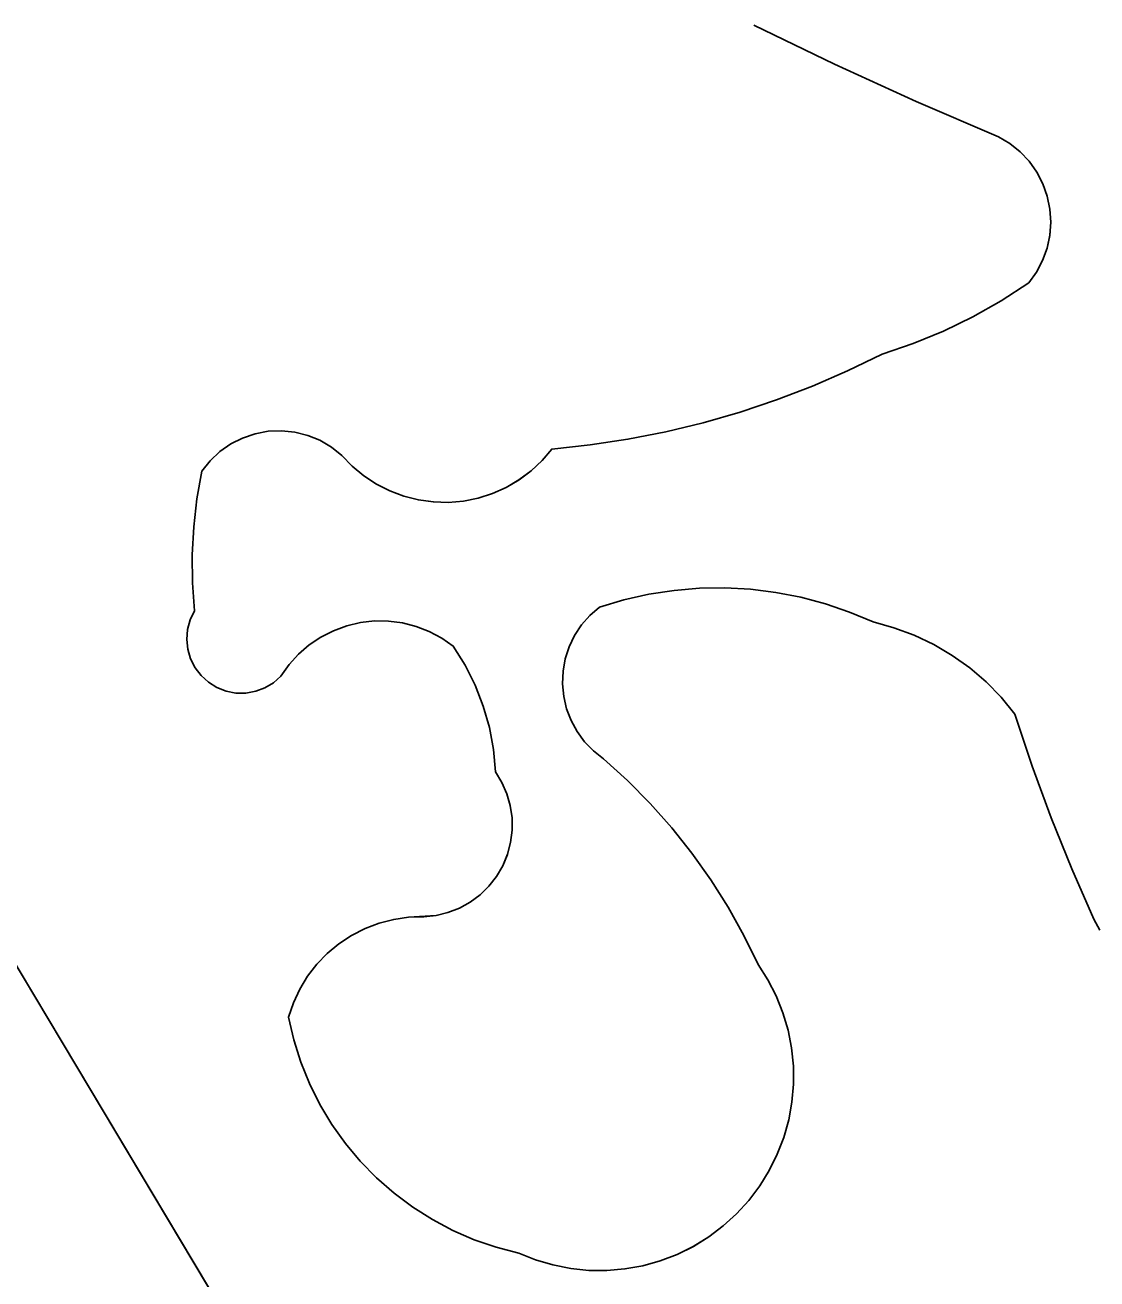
# Model space of a CAD drawing. Extents: x 3684037 to 3722149, y 433263 to 459021.
# Drawn here: x 3709939.1 to 3710071, y 455396.2 to 455550.5 of the extents above; entities that cross this region are included whole.
import ezdxf

# ---------------------------------------------------------------- set-up
doc = ezdxf.new("R2010")
doc.units = 0
doc.layers.add('V-TOPO-SHOR', color=7, linetype='Continuous')
doc.layers.add('V-WETL-SWMP', color=7, linetype='Continuous')

msp = doc.modelspace()

# ---------------------------------------------------------------- linework, layer by layer
at = {"layer": 'V-TOPO-SHOR'}
for points in [[(3709516.18, 456113.82), (3709684.1, 455849.84), (3709855.18, 455573.35), (3709976.1, 455370.95), (3709981.13, 455359.48), (3709983.69, 455351.23), (3709984.68, 455345.51), (3709984.36, 455340.74), (3709982.95, 455333.73), (3709978.93, 455319.32), (3709964.13, 455246.81), (3709961.66, 455239.81), (3709958.95, 455235.6), (3709955.45, 455231.53), (3709952.49, 455227.99), (3709950.34, 455225.63), (3709947.78, 455222.08), (3709945.35, 455218.79), (3709942.79, 455214.84), (3709941.16, 455211.55), (3709940.45, 455207.97), (3709941.08, 455205.45), (3709943.05, 455203.7), (3709964.53, 455209.25)], [(3710061.51, 455534.87), (3710060.24, 455535.89), (3710058.85, 455536.72), (3710048.71, 455541.07), (3710038.68, 455545.65), (3710028.74, 455550.46)], [(3709996.71, 455461.32), (3709996.21, 455464.03), (3709995.46, 455466.68), (3709994.46, 455469.25), (3709993.22, 455471.71), (3709991.76, 455474.05), (3709990.34, 455475.04), (3709988.81, 455475.86), (3709987.19, 455476.48), (3709985.51, 455476.91), (3709983.79, 455477.13), (3709982.06, 455477.15), (3709980.33, 455476.95), (3709978.65, 455476.55), (3709977.02, 455475.95), (3709975.48, 455475.16), (3709974.04, 455474.2), (3709972.73, 455473.06), (3709971.56, 455471.78), (3709970.56, 455470.36), (3709969.64, 455469.55), (3709968.59, 455468.92), (3709967.45, 455468.49), (3709966.24, 455468.28), (3709965.02, 455468.28), (3709963.82, 455468.51), (3709962.68, 455468.95), (3709961.64, 455469.6), (3709960.73, 455470.42), (3709959.99, 455471.39), (3709959.44, 455472.48), (3709959.09, 455473.66), (3709958.96, 455474.87), (3709959.06, 455476.09), (3709959.37, 455477.28), (3709959.9, 455478.38), (3709959.66, 455481.83), (3709959.64, 455485.29), (3709959.82, 455488.74), (3709960.22, 455492.18), (3709960.82, 455495.58), (3709961.84, 455496.86), (3709963.04, 455497.98), (3709964.38, 455498.92), (3709965.84, 455499.65), (3709967.39, 455500.18), (3709969, 455500.48), (3709970.63, 455500.54), (3709972.26, 455500.38), (3709973.85, 455499.98), (3709975.36, 455499.37), (3709976.78, 455498.54), (3709978.06, 455497.52), (3709979.34, 455496.19), (3709980.76, 455495.01), (3709982.3, 455493.99), (3709983.95, 455493.15), (3709985.68, 455492.5), (3709987.47, 455492.04), (3709989.31, 455491.79), (3709991.15, 455491.74), (3709993, 455491.9), (3709994.81, 455492.26), (3709996.57, 455492.82), (3709998.26, 455493.57), (3709999.85, 455494.51), (3710001.34, 455495.62), (3710002.69, 455496.88), (3710003.88, 455498.29), (3710008.59, 455498.8), (3710013.26, 455499.51), (3710017.9, 455500.43), (3710022.5, 455501.54), (3710027.05, 455502.85), (3710031.53, 455504.35), (3710035.95, 455506.04), (3710040.29, 455507.93), (3710044.54, 455509.99), (3710048.35, 455511.29), (3710052.07, 455512.82), (3710055.7, 455514.58), (3710059.2, 455516.55), (3710062.58, 455518.74), (3710063.53, 455520.05), (3710064.29, 455521.49), (3710064.84, 455523.01), (3710065.18, 455524.6), (3710065.3, 455526.21), (3710065.19, 455527.83), (3710064.86, 455529.41), (3710064.32, 455530.94), (3710063.57, 455532.38), (3710062.62, 455533.7), (3710061.51, 455534.87)], [(3710071.34, 455439.09), (3710070.6, 455440.47), (3710067.88, 455446.66), (3710065.34, 455452.93), (3710063, 455459.28), (3710060.86, 455465.69), (3710059.19, 455467.75), (3710057.33, 455469.64), (3710055.32, 455471.37), (3710053.16, 455472.91), (3710050.88, 455474.26), (3710048.48, 455475.4), (3710045.99, 455476.32), (3710043.43, 455477.02), (3710040.54, 455478.23), (3710037.56, 455479.25), (3710034.53, 455480.06), (3710031.45, 455480.66), (3710028.33, 455481.04), (3710025.2, 455481.21), (3710022.06, 455481.17), (3710018.93, 455480.91), (3710015.82, 455480.44), (3710012.76, 455479.75), (3710009.75, 455478.86)], [(3710009.75, 455478.86), (3710008.57, 455477.83), (3710007.55, 455476.66), (3710006.7, 455475.37), (3710006.02, 455473.97), (3710005.55, 455472.49), (3710005.27, 455470.96), (3710005.21, 455469.4), (3710005.36, 455467.86), (3710005.71, 455466.34), (3710006.26, 455464.89), (3710007.01, 455463.53), (3710007.93, 455462.28), (3710009.02, 455461.16), (3710010.24, 455460.2), (3710013.19, 455457.51), (3710015.99, 455454.67), (3710018.64, 455451.68), (3710021.12, 455448.56), (3710023.44, 455445.3), (3710025.58, 455441.93), (3710027.53, 455438.45), (3710029.3, 455434.87), (3710030.49, 455432.99), (3710031.51, 455431.01), (3710032.33, 455428.94), (3710032.96, 455426.8), (3710033.39, 455424.61), (3710033.61, 455422.39), (3710033.63, 455420.17), (3710033.43, 455417.95), (3710033.04, 455415.75), (3710032.43, 455413.61), (3710031.64, 455411.53), (3710030.65, 455409.53), (3710029.48, 455407.63), (3710028.14, 455405.85), (3710026.63, 455404.21), (3710024.98, 455402.71), (3710023.2, 455401.37), (3710021.31, 455400.2), (3710019.31, 455399.21), (3710017.22, 455398.42), (3710015.08, 455397.82), (3710012.88, 455397.42), (3710010.66, 455397.24), (3710008.43, 455397.25), (3710006.22, 455397.48), (3710004.03, 455397.91), (3710001.9, 455398.54), (3709999.82, 455399.37), (3709997.05, 455400.09), (3709994.35, 455401.02), (3709991.72, 455402.16), (3709989.19, 455403.49), (3709986.77, 455405.02), (3709984.47, 455406.74), (3709982.32, 455408.62), (3709980.32, 455410.67), (3709978.48, 455412.87), (3709976.83, 455415.21), (3709975.35, 455417.66), (3709974.08, 455420.22), (3709973, 455422.88), (3709972.14, 455425.61), (3709971.49, 455428.4), (3709972.08, 455430.16), (3709972.87, 455431.84), (3709973.84, 455433.43), (3709974.97, 455434.9), (3709976.26, 455436.24), (3709977.69, 455437.43), (3709979.24, 455438.45), (3709980.9, 455439.3), (3709982.63, 455439.96), (3709984.43, 455440.42), (3709986.27, 455440.69), (3709988.13, 455440.75), (3709989.64, 455440.91), (3709991.11, 455441.26), (3709992.53, 455441.82), (3709993.85, 455442.55), (3709995.07, 455443.46), (3709996.15, 455444.52), (3709997.09, 455445.72), (3709997.85, 455447.03), (3709998.43, 455448.44), (3709998.82, 455449.9), (3709999, 455451.41), (3709998.99, 455452.92), (3709998.77, 455454.43), (3709998.35, 455455.89), (3709997.74, 455457.27), (3709996.95, 455458.57), (3709996.71, 455461.32)]]:
    msp.add_lwpolyline(points, dxfattribs=at)
at = {"layer": 'V-WETL-SWMP'}
for p, q in [((3709976.1, 455370.95), (3709855.18, 455573.35)), ((3710028.74, 455550.46), (3710038.68, 455545.65)), ((3710038.68, 455545.65), (3710048.71, 455541.07)), ((3710048.71, 455541.07), (3710058.85, 455536.71)), ((3710058.85, 455536.71), (3710060.24, 455535.89)), ((3710060.24, 455535.89), (3710061.51, 455534.87)), ((3710061.51, 455534.87), (3710062.62, 455533.7)), ((3710062.62, 455533.7), (3710063.57, 455532.38)), ((3710063.57, 455532.38), (3710064.32, 455530.94)), ((3710064.32, 455530.94), (3710064.86, 455529.41)), ((3710064.86, 455529.41), (3710065.19, 455527.83)), ((3710065.19, 455527.83), (3710065.3, 455526.21)), ((3710065.3, 455526.21), (3710065.18, 455524.59)), ((3710065.18, 455524.59), (3710064.84, 455523.01)), ((3710064.84, 455523.01), (3710064.29, 455521.49)), ((3710063.53, 455520.05), (3710062.58, 455518.74)), ((3710064.29, 455521.49), (3710063.53, 455520.05)), ((3710062.58, 455518.74), (3710059.2, 455516.55)), ((3710059.2, 455516.55), (3710055.69, 455514.58)), ((3710055.69, 455514.58), (3710052.07, 455512.82)), ((3710052.07, 455512.82), (3710048.35, 455511.29)), ((3710048.35, 455511.29), (3710044.54, 455509.99)), ((3710044.54, 455509.99), (3710040.29, 455507.93)), ((3710040.29, 455507.93), (3710035.95, 455506.04)), ((3710035.95, 455506.04), (3710031.53, 455504.35)), ((3710031.53, 455504.35), (3710027.05, 455502.85)), ((3710022.5, 455501.54), (3710017.9, 455500.43)), ((3710027.05, 455502.85), (3710022.5, 455501.54)), ((3709967.39, 455500.18), (3709965.84, 455499.65)), ((3709969, 455500.48), (3709967.39, 455500.18)), ((3709970.63, 455500.54), (3709969, 455500.48)), ((3709972.26, 455500.38), (3709970.63, 455500.54)), ((3709973.85, 455499.98), (3709972.26, 455500.38)), ((3709975.36, 455499.37), (3709973.85, 455499.98)), ((3710017.9, 455500.43), (3710013.26, 455499.51)), ((3709964.38, 455498.92), (3709963.04, 455497.98)), ((3709965.84, 455499.65), (3709964.38, 455498.92)), ((3709976.78, 455498.54), (3709975.36, 455499.37)), ((3709978.06, 455497.52), (3709976.78, 455498.54)), ((3710008.59, 455498.8), (3710003.88, 455498.29)), ((3710013.26, 455499.51), (3710008.59, 455498.8)), ((3709963.04, 455497.98), (3709961.84, 455496.86)), ((3709979.34, 455496.19), (3709978.06, 455497.52)), ((3710002.69, 455496.88), (3710001.34, 455495.62)), ((3710003.88, 455498.29), (3710002.69, 455496.88)), ((3709960.82, 455495.58), (3709960.22, 455492.18)), ((3709961.84, 455496.86), (3709960.82, 455495.58)), ((3709980.76, 455495.01), (3709979.34, 455496.19)), ((3710001.34, 455495.62), (3709999.86, 455494.51)), ((3709982.3, 455493.99), (3709980.76, 455495.01)), ((3709983.95, 455493.15), (3709982.3, 455493.99)), ((3709999.86, 455494.51), (3709998.26, 455493.57)), ((3709985.68, 455492.5), (3709983.95, 455493.15)), ((3709987.47, 455492.04), (3709985.68, 455492.5)), ((3709994.81, 455492.26), (3709993, 455491.9)), ((3709996.57, 455492.82), (3709994.81, 455492.26)), ((3709998.26, 455493.57), (3709996.57, 455492.82)), ((3709960.22, 455492.18), (3709959.82, 455488.74)), ((3709989.3, 455491.79), (3709987.47, 455492.04)), ((3709991.15, 455491.74), (3709989.3, 455491.79)), ((3709993, 455491.9), (3709991.15, 455491.74)), ((3709959.82, 455488.74), (3709959.64, 455485.29)), ((3709959.64, 455485.29), (3709959.66, 455481.83)), ((3709959.66, 455481.83), (3709959.9, 455478.38)), ((3710012.76, 455479.75), (3710015.82, 455480.44)), ((3710015.82, 455480.44), (3710018.93, 455480.91)), ((3710018.93, 455480.91), (3710022.06, 455481.17)), ((3710022.06, 455481.17), (3710025.2, 455481.21)), ((3710025.2, 455481.21), (3710028.33, 455481.04)), ((3710028.33, 455481.04), (3710031.45, 455480.66)), ((3710031.45, 455480.66), (3710034.53, 455480.06)), ((3710034.53, 455480.06), (3710037.56, 455479.25)), ((3709959.9, 455478.38), (3709959.37, 455477.27)), ((3710008.57, 455477.83), (3710009.75, 455478.86)), ((3710009.75, 455478.86), (3710012.76, 455479.75)), ((3710037.56, 455479.25), (3710040.54, 455478.23)), ((3709959.37, 455477.27), (3709959.06, 455476.09)), ((3709978.65, 455476.55), (3709980.33, 455476.95)), ((3709980.33, 455476.95), (3709982.06, 455477.15)), ((3709982.06, 455477.15), (3709983.79, 455477.13)), ((3709983.79, 455477.13), (3709985.51, 455476.91)), ((3709985.51, 455476.91), (3709987.19, 455476.48)), ((3710007.55, 455476.66), (3710008.57, 455477.83)), ((3710040.54, 455478.23), (3710043.43, 455477.02)), ((3710043.43, 455477.02), (3710045.99, 455476.32)), ((3709959.06, 455476.09), (3709958.96, 455474.87)), ((3709975.48, 455475.16), (3709977.02, 455475.95)), ((3709977.02, 455475.95), (3709978.65, 455476.55)), ((3709987.19, 455476.48), (3709988.81, 455475.86)), ((3709988.81, 455475.86), (3709990.34, 455475.04)), ((3710006.02, 455473.97), (3710006.7, 455475.37)), ((3710006.7, 455475.37), (3710007.55, 455476.66)), ((3710045.99, 455476.32), (3710048.48, 455475.4)), ((3710048.48, 455475.4), (3710050.88, 455474.26)), ((3709958.96, 455474.87), (3709959.09, 455473.66)), ((3709972.73, 455473.06), (3709974.04, 455474.2)), ((3709974.04, 455474.2), (3709975.48, 455475.16)), ((3709990.34, 455475.04), (3709991.76, 455474.05)), ((3709991.76, 455474.05), (3709993.22, 455471.71)), ((3710005.55, 455472.49), (3710006.02, 455473.97)), ((3710050.88, 455474.26), (3710053.16, 455472.91)), ((3709959.09, 455473.66), (3709959.43, 455472.48)), ((3709959.43, 455472.48), (3709959.99, 455471.39)), ((3709971.56, 455471.78), (3709972.73, 455473.06)), ((3710005.27, 455470.96), (3710005.55, 455472.49)), ((3710053.16, 455472.91), (3710055.32, 455471.37)), ((3709959.99, 455471.39), (3709960.73, 455470.42)), ((3709970.56, 455470.36), (3709971.56, 455471.78)), ((3709993.22, 455471.71), (3709994.46, 455469.25)), ((3710005.21, 455469.4), (3710005.27, 455470.96)), ((3710055.32, 455471.37), (3710057.33, 455469.64)), ((3709960.73, 455470.42), (3709961.64, 455469.6)), ((3709961.64, 455469.6), (3709962.68, 455468.95)), ((3709968.59, 455468.92), (3709969.64, 455469.55)), ((3709969.64, 455469.55), (3709970.56, 455470.36)), ((3709994.46, 455469.25), (3709995.45, 455466.68)), ((3710005.35, 455467.86), (3710005.21, 455469.4)), ((3710057.33, 455469.64), (3710059.19, 455467.75)), ((3709962.68, 455468.95), (3709963.82, 455468.51)), ((3709963.82, 455468.51), (3709965.02, 455468.28)), ((3709965.02, 455468.28), (3709966.24, 455468.27)), ((3709966.24, 455468.27), (3709967.45, 455468.49)), ((3709967.45, 455468.49), (3709968.59, 455468.92)), ((3710005.71, 455466.34), (3710005.35, 455467.86)), ((3710059.19, 455467.75), (3710060.86, 455465.69)), ((3709995.45, 455466.68), (3709996.21, 455464.03)), ((3710006.26, 455464.89), (3710005.71, 455466.34)), ((3710007.01, 455463.53), (3710006.26, 455464.89)), ((3710060.86, 455465.69), (3710063.01, 455459.28)), ((3709996.21, 455464.03), (3709996.71, 455461.32)), ((3710007.93, 455462.28), (3710007.01, 455463.53)), ((3710009.01, 455461.16), (3710007.93, 455462.28)), ((3709996.71, 455461.32), (3709996.95, 455458.57)), ((3710010.24, 455460.2), (3710009.01, 455461.16)), ((3710013.19, 455457.51), (3710010.24, 455460.2)), ((3709996.95, 455458.57), (3709997.74, 455457.27)), ((3710063.01, 455459.28), (3710065.34, 455452.93)), ((3709997.74, 455457.27), (3709998.35, 455455.89)), ((3710015.99, 455454.67), (3710013.19, 455457.51)), ((3709998.35, 455455.89), (3709998.77, 455454.43)), ((3709998.77, 455454.43), (3709998.99, 455452.92)), ((3710018.64, 455451.68), (3710015.99, 455454.67)), ((3709998.99, 455452.92), (3709999, 455451.41)), ((3710065.34, 455452.93), (3710067.88, 455446.66)), ((3709999, 455451.41), (3709998.82, 455449.9)), ((3710021.12, 455448.56), (3710018.64, 455451.68)), ((3709998.82, 455449.9), (3709998.43, 455448.43)), ((3709998.43, 455448.43), (3709997.85, 455447.03)), ((3710023.44, 455445.3), (3710021.12, 455448.56)), ((3709997.85, 455447.03), (3709997.09, 455445.72)), ((3710067.88, 455446.66), (3710070.6, 455440.47)), ((3709996.15, 455444.52), (3709995.07, 455443.46)), ((3709997.09, 455445.72), (3709996.15, 455444.52)), ((3710025.57, 455441.93), (3710023.44, 455445.3)), ((3709995.07, 455443.46), (3709993.85, 455442.55)), ((3709992.53, 455441.82), (3709991.11, 455441.26)), ((3709993.85, 455442.55), (3709992.53, 455441.82)), ((3710027.53, 455438.45), (3710025.57, 455441.93)), ((3709982.63, 455439.96), (3709980.9, 455439.3)), ((3709984.43, 455440.42), (3709982.63, 455439.96)), ((3709986.27, 455440.69), (3709984.43, 455440.42)), ((3709989.64, 455440.91), (3709986.27, 455440.69)), ((3709991.11, 455441.26), (3709989.64, 455440.91)), ((3710070.6, 455440.47), (3710071.34, 455439.09)), ((3709979.24, 455438.45), (3709977.69, 455437.43)), ((3709980.9, 455439.3), (3709979.24, 455438.45)), ((3710029.3, 455434.87), (3710027.53, 455438.45)), ((3709977.69, 455437.43), (3709976.26, 455436.24)), ((3709976.26, 455436.24), (3709974.97, 455434.9)), ((3709974.97, 455434.9), (3709973.84, 455433.43)), ((3710030.49, 455432.99), (3710029.3, 455434.87)), ((3709973.84, 455433.43), (3709972.87, 455431.84)), ((3710031.51, 455431.01), (3710030.49, 455432.99)), ((3709972.87, 455431.84), (3709972.08, 455430.16)), ((3710032.33, 455428.94), (3710031.51, 455431.01)), ((3709972.08, 455430.16), (3709971.49, 455428.4)), ((3709971.49, 455428.4), (3709972.14, 455425.61)), ((3710032.96, 455426.8), (3710032.33, 455428.94)), ((3710033.39, 455424.61), (3710032.96, 455426.8)), ((3709972.14, 455425.61), (3709973, 455422.88)), ((3710033.61, 455422.39), (3710033.39, 455424.61)), ((3709973, 455422.88), (3709974.08, 455420.22)), ((3710033.63, 455420.17), (3710033.61, 455422.39)), ((3709974.08, 455420.22), (3709975.35, 455417.66)), ((3710033.43, 455417.95), (3710033.63, 455420.17)), ((3709975.35, 455417.66), (3709976.83, 455415.21)), ((3710033.04, 455415.75), (3710033.43, 455417.95)), ((3709976.83, 455415.21), (3709978.48, 455412.87)), ((3710032.43, 455413.61), (3710033.04, 455415.75)), ((3710031.64, 455411.53), (3710032.43, 455413.61)), ((3709978.48, 455412.87), (3709980.32, 455410.67)), ((3709980.32, 455410.67), (3709982.32, 455408.62)), ((3710030.65, 455409.53), (3710031.64, 455411.53)), ((3710029.48, 455407.63), (3710030.65, 455409.53)), ((3709982.32, 455408.62), (3709984.47, 455406.74)), ((3710028.13, 455405.85), (3710029.48, 455407.63)), ((3709984.47, 455406.74), (3709986.77, 455405.02)), ((3709986.77, 455405.02), (3709989.19, 455403.49)), ((3710026.63, 455404.21), (3710028.13, 455405.85)), ((3709989.19, 455403.49), (3709991.72, 455402.15)), ((3710024.98, 455402.71), (3710026.63, 455404.21)), ((3709991.72, 455402.15), (3709994.34, 455401.02)), ((3710021.3, 455400.2), (3710023.2, 455401.37)), ((3710023.2, 455401.37), (3710024.98, 455402.71)), ((3709994.34, 455401.02), (3709997.05, 455400.09)), ((3709997.05, 455400.09), (3709999.82, 455399.37)), ((3710019.31, 455399.21), (3710021.3, 455400.2)), ((3709999.82, 455399.37), (3710001.89, 455398.54)), ((3710001.89, 455398.54), (3710004.03, 455397.91)), ((3710015.08, 455397.82), (3710017.22, 455398.42)), ((3710017.22, 455398.42), (3710019.31, 455399.21)), ((3710004.03, 455397.91), (3710006.22, 455397.48)), ((3710006.22, 455397.48), (3710008.43, 455397.25)), ((3710008.43, 455397.25), (3710010.66, 455397.23)), ((3710010.66, 455397.23), (3710012.88, 455397.42)), ((3710012.88, 455397.42), (3710015.08, 455397.82))]:
    msp.add_line(p, q, dxfattribs=at)

doc.saveas('drawing.dxf')
